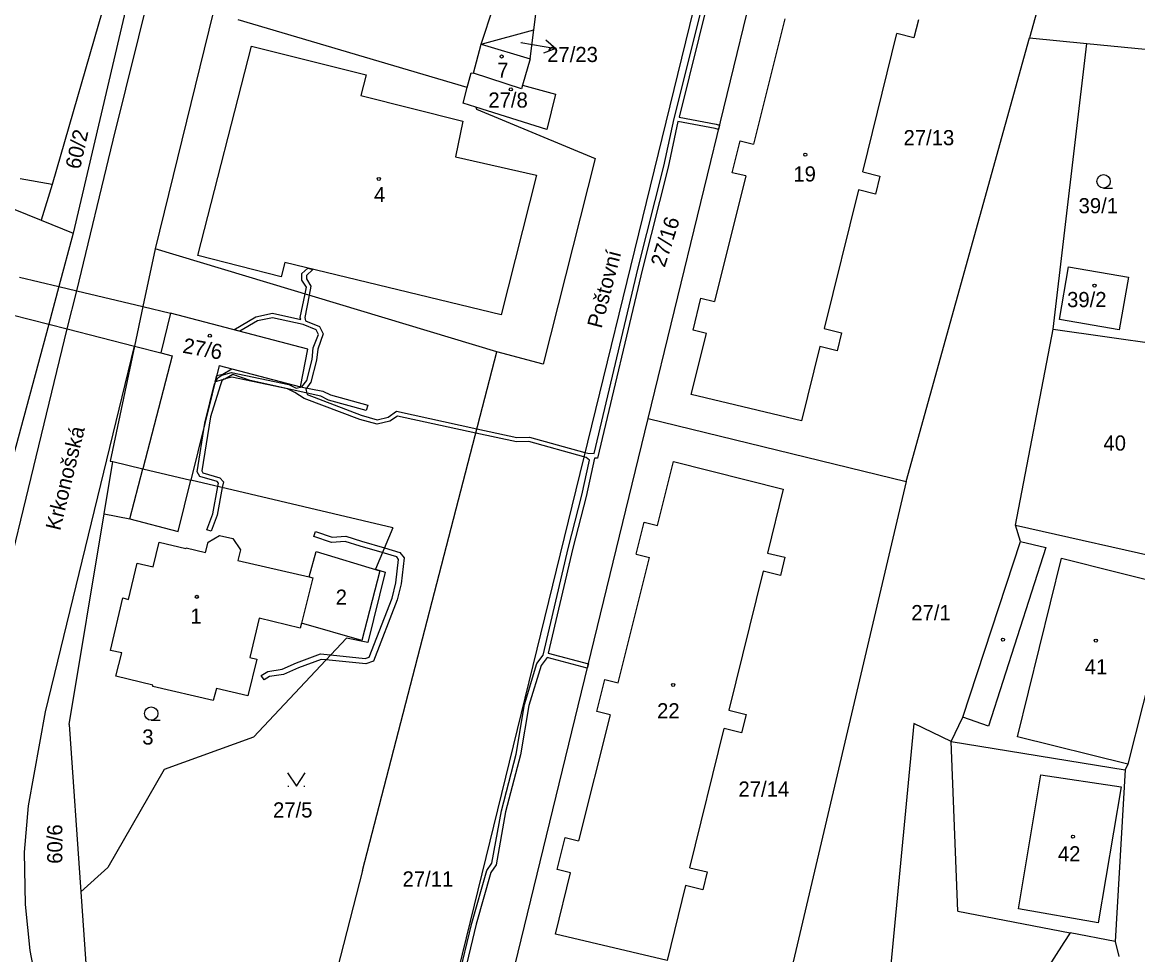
# Model space of a CAD drawing. Extents: x -670359 to -660124, y -978807 to -970072.
# Drawn here: x -670255.4 to -670130.3, y -977711.4 to -977606.8 of the extents above; entities that cross this region are included whole.
import ezdxf

# ---------------------------------------------------------------- set-up
doc = ezdxf.new("R2010")
doc.units = 0
for name, color, linetype in [('Hranice parcel', 7, 'Continuous'), ('Parcelní čísla', 7, 'Continuous'), ('Pop  PČ popisy', 7, 'Continuous'), ('Vnitřní kresba', 7, 'Continuous'), ('Věcná břemena k části', 7, 'Continuous'), ('Značky budov', 7, 'Continuous'), ('Značky kultur', 7, 'Continuous')]:
    doc.layers.add(name, color=color, linetype=linetype)

msp = doc.modelspace()

# ---------------------------------------------------------------- linework, layer by layer
at = {"layer": 'Hranice parcel'}
for points in [[(-670249.31, -977636.91), (-670245.2, -977620.01), (-670240.92, -977602.66), (-670233.02, -977570.23), (-670231.23, -977562.51), (-670223.3, -977530.56), (-670219.23, -977513.75), (-670216.62, -977503.27), (-670213.37, -977489.17), (-670213.69, -977478.11)], [(-670163.89, -977539.01), (-670213.94, -977743.56)], [(-670203.93, -977609.27), (-670201.17, -977600.83), (-670198.43, -977589.2), (-670197.97, -977587.25)], [(-670185.19, -977651.24), (-670170.41, -977590.62)], [(-670198.01, -977607.66), (-670196.15, -977592.93)], [(-670139.52, -977598.15), (-670142.41, -977608.56)], [(-670245.98, -977603.86), (-670252.06, -977625.01)], [(-670243.58, -977604.27), (-670249.7, -977630.46)], [(-670233.99, -977605.7), (-670240.51, -977632.21)], [(-670205.49, -977614.1), (-670231.18, -977606.53)], [(-670169.86, -977606.42), (-670173.36, -977620.47)], [(-670154.87, -977606.52), (-670155.37, -977608.55)], [(-670203.93, -977609.27), (-670198.01, -977607.66)], [(-670198.42, -977610.91), (-670198.01, -977607.66)], [(-670161.11, -977623.58), (-670157.3, -977608.07)], [(-670155.37, -977608.55), (-670157.3, -977608.07)], [(-670156.24, -977658.3), (-670142.41, -977608.56)], [(-670142.41, -977608.56), (-670135.99, -977609.18)], [(-670204.8, -977612.5), (-670203.93, -977609.27)], [(-670203.93, -977609.27), (-670198.42, -977610.91)], [(-670139.74, -977641.23), (-670135.99, -977609.18)], [(-670135.99, -977609.18), (-670120.96, -977610.65)], [(-670198.42, -977610.91), (-670199.28, -977613.85)], [(-670205.49, -977614.1), (-670205.06, -977612.48)], [(-670205.06, -977612.48), (-670204.8, -977612.5)], [(-670199.4, -977614.26), (-670204.8, -977612.5)], [(-670204.52, -977616.32), (-670205.96, -977615.87), (-670205.49, -977614.1)], [(-670199.28, -977613.85), (-670195.6, -977614.87), (-670196.57, -977618.81), (-670204.52, -977616.32)], [(-670199.28, -977613.85), (-670199.4, -977614.26)], [(-670204.52, -977616.32), (-670204.46, -977616.54)], [(-670204.46, -977616.54), (-670191.14, -977622.08)], [(-670175.76, -977623.67), (-670174.87, -977620.1)], [(-670174.87, -977620.1), (-670173.36, -977620.47)], [(-670191.14, -977622.08), (-670196.99, -977645.15)], [(-670161.11, -977623.58), (-670159.18, -977624.06)], [(-670174.25, -977624.04), (-670177.76, -977638.11)], [(-670174.25, -977624.04), (-670175.76, -977623.67)], [(-670159.18, -977624.06), (-670159.68, -977626.09)], [(-670252.06, -977625.01), (-670253.29, -977629)], [(-670161.61, -977625.61), (-670165.43, -977641.15)], [(-670159.68, -977626.09), (-670161.61, -977625.61)], [(-670256.44, -977627.73), (-670253.29, -977629)], [(-670253.29, -977629), (-670249.7, -977630.46)], [(-670249.7, -977630.46), (-670251.31, -977636.43)], [(-670240.51, -977632.21), (-670241.88, -977638.68)], [(-670202.18, -977643.75), (-670240.51, -977632.21)], [(-670132.33, -977641.31), (-670139.05, -977640.15), (-670138.03, -977634.22), (-670131.31, -977635.37), (-670132.33, -977641.31)], [(-670251.31, -977636.43), (-670252.45, -977640.66)], [(-670250.36, -977641.2), (-670249.31, -977636.91)], [(-670180.16, -977641.34), (-670179.27, -977637.73)], [(-670179.27, -977637.73), (-670177.76, -977638.11)], [(-670241.88, -977638.68), (-670242.83, -977643.13)], [(-670238.8, -977639.42), (-670239.87, -977643.89)], [(-670223.38, -977643.45), (-670238.8, -977639.42)], [(-670252.45, -977640.66), (-670265.48, -977688.9)], [(-670228.39, -977798.54), (-670235.68, -977780.88), (-670248.21, -977752.09), (-670257.66, -977728.06), (-670261.88, -977714.27), (-670262.87, -977707.81), (-670263.3, -977700.83), (-670262.9, -977694.87), (-670261.36, -977686.41), (-670250.36, -977641.2)], [(-670180.36, -977648.54), (-670178.66, -977641.71)], [(-670178.66, -977641.71), (-670180.16, -977641.34)], [(-670165.43, -977641.15), (-670163.5, -977641.63)], [(-670163.5, -977641.63), (-670164, -977643.64)], [(-670143.98, -977663.19), (-670139.74, -977641.23)], [(-670139.74, -977641.23), (-670121.83, -977643.75)], [(-670183.39, -977889.81), (-670193.56, -977862.25), (-670201.26, -977845.22), (-670205.62, -977834.5), (-670231.98, -977771.32), (-670242.71, -977745.05), (-670249.53, -977728.04), (-670253.85, -977714.41), (-670254.54, -977710.9), (-670255.07, -977705.75), (-670255.17, -977699.87), (-670254.7, -977694.67), (-670252.82, -977684.15), (-670242.83, -977643.13)], [(-670242.83, -977643.13), (-670245.56, -977656.01)], [(-670224.21, -977647.68), (-670223.38, -977643.45)], [(-670165.93, -977643.16), (-670167.98, -977651.51)], [(-670164, -977643.64), (-670165.93, -977643.16)], [(-670238.59, -977644.22), (-670241.89, -977656.87)], [(-670239.87, -977643.89), (-670238.59, -977644.22)], [(-670217.24, -977701.95), (-670202.18, -977643.75)], [(-670196.99, -977645.15), (-670202.18, -977643.75)], [(-670233.32, -977645.3), (-670236.5, -977658.15)], [(-670233.32, -977645.3), (-670224.21, -977647.68)], [(-670167.98, -977651.51), (-670180.36, -977648.54)], [(-670200.15, -977712.62), (-670185.19, -977651.24)], [(-670185.19, -977651.24), (-670156.24, -977658.3)], [(-670246.24, -977661.92), (-670245.27, -977656.08)], [(-670245.56, -977656.01), (-670245.27, -977656.08)], [(-670245.27, -977656.08), (-670241.89, -977656.87)], [(-670184.14, -977663.25), (-670182.34, -977656.05)], [(-670182.34, -977656.05), (-670170.04, -977659.17)], [(-670241.89, -977656.87), (-670236.5, -977658.15)], [(-670213.84, -977663.51), (-670236.5, -977658.15)], [(-670156.24, -977658.3), (-670170.72, -977719.8)], [(-670170.04, -977659.17), (-670171.8, -977666.33)], [(-670250.17, -977685.57), (-670246.24, -977661.92)], [(-670213.84, -977663.51), (-670215.8, -977668.13)], [(-670186.54, -977666.45), (-670185.65, -977662.87)], [(-670185.65, -977662.87), (-670184.14, -977663.25)], [(-670143.98, -977663.19), (-670125.68, -977667.32)], [(-670143.43, -977665.04), (-670143.98, -977663.19)], [(-670243.48, -977671.53), (-670242.54, -977667.45), (-670240.74, -977667.89), (-670240.06, -977665.12), (-670237.08, -977665.83), (-670237.04, -977665.74), (-670234.84, -977666.26), (-670234.56, -977665.11), (-670233.29, -977664.36), (-670231.78, -977664.68), (-670230.92, -977665.98), (-670231.22, -977667.17)], [(-670149.9, -977684.75), (-670143.43, -977665.04)], [(-670231.22, -977667.17), (-670223.22, -977669)], [(-670222.45, -977666.15), (-670215.31, -977668.34), (-670217.32, -977676.12), (-670224.09, -977674.18)], [(-670223.22, -977669), (-670222.45, -977666.15)], [(-670188.55, -977680.88), (-670185.04, -977666.83)], [(-670186.54, -977666.45), (-670185.04, -977666.83)], [(-670171.8, -977666.33), (-670169.86, -977666.81)], [(-670169.86, -977666.81), (-670170.36, -977668.85)], [(-670214.68, -977668.46), (-670216.66, -977676.36)], [(-670215.8, -977668.13), (-670214.68, -977668.46)], [(-670172.3, -977668.37), (-670176.15, -977683.96)], [(-670170.36, -977668.85), (-670172.3, -977668.37)], [(-670223.22, -977669), (-670222.81, -977669.1), (-670224.09, -977674.18)], [(-670126.34, -977670.04), (-670131.37, -977689.99)], [(-670233.99, -977682.88), (-670240.77, -977681.29), (-670240.76, -977681.15), (-670244.91, -977680.15), (-670244.26, -977677.53), (-670245.51, -977677.25), (-670244.15, -977671.37), (-670243.48, -977671.53)], [(-670224.09, -977674.18), (-670224.23, -977674.74), (-670228.82, -977673.63), (-670229.89, -977678.04), (-670229.1, -977678.24)], [(-670219.05, -977675.87), (-670229.46, -977686.99)], [(-670216.66, -977676.36), (-670219.05, -977675.87)], [(-670229.1, -977678.24), (-670230.12, -977682.35), (-670233.64, -977681.52), (-670233.99, -977682.88)], [(-670190.96, -977684.11), (-670190.06, -977680.5)], [(-670190.06, -977680.5), (-670188.55, -977680.88)], [(-670189.46, -977684.49), (-670192.99, -977698.61)], [(-670189.46, -977684.49), (-670190.96, -977684.11)], [(-670176.15, -977683.96), (-670174.21, -977684.44)], [(-670174.21, -977684.44), (-670174.71, -977686.5)], [(-670151.2, -977687.46), (-670149.9, -977684.75)], [(-670250.17, -977685.57), (-670248.85, -977704.32)], [(-670180.5, -977701.62), (-670176.65, -977686.02)], [(-670174.71, -977686.5), (-670176.65, -977686.02)], [(-670155.4, -977685.45), (-670163.47, -977770.05)], [(-670151.2, -977687.46), (-670155.4, -977685.45)], [(-670229.46, -977686.99), (-670239.48, -977690.6)], [(-670151.2, -977687.46), (-670131.69, -977690.63)], [(-670150.45, -977706.5), (-670151.2, -977687.46)], [(-670239.48, -977690.6), (-670245.8, -977701.59)], [(-670131.69, -977690.63), (-670132.79, -977709.9)], [(-670131.37, -977689.99), (-670131.69, -977690.63)], [(-670195.4, -977701.83), (-670194.5, -977698.24)], [(-670194.5, -977698.24), (-670192.99, -977698.61)], [(-670245.8, -977701.59), (-670248.85, -977704.32)], [(-670217.24, -977701.95), (-670221.85, -977719.84)], [(-670195.6, -977709.06), (-670193.89, -977702.2)], [(-670193.89, -977702.2), (-670195.4, -977701.83)], [(-670180.5, -977701.62), (-670178.56, -977702.1)], [(-670178.56, -977702.1), (-670179.05, -977704.1)], [(-670180.99, -977703.63), (-670183.06, -977712.03)], [(-670179.05, -977704.1), (-670180.99, -977703.63)], [(-670248.85, -977704.32), (-670248.28, -977712.37)], [(-670150.45, -977706.5), (-670137.86, -977708.92)], [(-670183.06, -977712.03), (-670195.6, -977709.06)], [(-670137.86, -977708.92), (-670138.55, -977710.02)], [(-670132.79, -977709.9), (-670137.86, -977708.92)], [(-670132.79, -977709.9), (-670132.4, -977711.58)], [(-670138.55, -977710.02), (-670143.55, -977717.86)]]:
    msp.add_lwpolyline(points, dxfattribs=at)
at = {"layer": 'Parcelní čísla'}
msp.add_line((-670196.69, -977608.78), (-670195.54, -977609.74), dxfattribs=at)
msp.add_lwpolyline([(-670199.48, -977609.06), (-670195.54, -977609.74), (-670196.95, -977610.26)], dxfattribs=at)
at = {"layer": 'Vnitřní kresba'}
for points in [[(-670235.71, -977632.96), (-670229.7, -977609.49)], [(-670229.7, -977609.49), (-670216.84, -977612.7)], [(-670216.84, -977612.7), (-670217.41, -977615.01)], [(-670217.41, -977615.01), (-670205.99, -977617.89)], [(-670205.99, -977617.89), (-670206.82, -977621.89)], [(-670206.82, -977621.89), (-670197.71, -977623.95)], [(-670252.06, -977625.01), (-670255.65, -977624.35)], [(-670197.71, -977623.95), (-670201.67, -977639.6)], [(-670226.36, -977635.35), (-670235.71, -977632.96)], [(-670225.95, -977633.75), (-670226.36, -977635.35)], [(-670201.67, -977639.6), (-670225.95, -977633.75)], [(-670255.73, -977635.38), (-670251.31, -977636.43)], [(-670251.31, -977636.43), (-670249.31, -977636.91)], [(-670249.31, -977636.91), (-670241.88, -977638.68)], [(-670256.56, -977639.61), (-670252.45, -977640.66)], [(-670241.88, -977638.68), (-670238.8, -977639.42)], [(-670252.45, -977640.66), (-670250.36, -977641.2)], [(-670250.36, -977641.2), (-670242.83, -977643.13)], [(-670242.83, -977643.13), (-670239.87, -977643.89)], [(-670243.36, -977662.5), (-670241.89, -977656.87)], [(-670237.93, -977663.9), (-670236.5, -977658.15)], [(-670246.24, -977661.92), (-670243.36, -977662.5)], [(-670243.36, -977662.5), (-670237.93, -977663.9)], [(-670140.56, -977665.7), (-670147.02, -977685.73)], [(-670143.43, -977665.04), (-670140.56, -977665.7)], [(-670143.75, -977686.95), (-670138.8, -977666.91)], [(-670138.8, -977666.91), (-670126.34, -977670.04)], [(-670147.02, -977685.73), (-670149.9, -977684.75)], [(-670131.37, -977689.99), (-670143.75, -977686.95)], [(-670143.65, -977706.22), (-670141.14, -977691.21)], [(-670141.14, -977691.21), (-670132.11, -977692.55)], [(-670132.11, -977692.55), (-670134.7, -977707.81)], [(-670134.7, -977707.81), (-670143.65, -977706.22)]]:
    msp.add_lwpolyline(points, dxfattribs=at)
at = {"layer": 'Věcná břemena k části'}
for p, q in [((-670182.28, -977617.59), (-670177.8, -977599.67)), ((-670177.32, -977599.79), (-670181.73, -977617.45)), ((-670183.44, -977622.94), (-670182.28, -977617.59)), ((-670181.85, -977617.94), (-670182.96, -977623.06)), ((-670177.67, -977618.72), (-670181.85, -977617.94)), ((-670181.73, -977617.45), (-670177.57, -977618.24)), ((-670177.57, -977618.24), (-670177.17, -977618.34)), ((-670177.29, -977618.82), (-670177.67, -977618.72)), ((-670186.3, -977634.35), (-670183.44, -977622.94)), ((-670182.96, -977623.06), (-670185.82, -977634.47)), ((-670224.03, -977634.97), (-670223.38, -977634.37)), ((-670222.8, -977634.51), (-670223.53, -977635.19)), ((-670223.38, -977634.37), (-670222.8, -977634.51)), ((-670191.25, -977655.18), (-670186.3, -977634.35)), ((-670185.82, -977634.47), (-670190.87, -977655.7)), ((-670224.04, -977635.71), (-670224.03, -977634.97)), ((-670223.54, -977636.51), (-670224.04, -977635.71)), ((-670223.53, -977635.19), (-670223.54, -977635.57)), ((-670223.54, -977635.57), (-670223.02, -977636.41)), ((-670224.22, -977639.92), (-670223.69, -977637.27)), ((-670223.69, -977637.27), (-670223.54, -977636.51)), ((-670223.02, -977636.41), (-670223.22, -977637.42)), ((-670223.22, -977637.42), (-670223.7, -977639.9)), ((-670231.68, -977641.28), (-670229.21, -977639.82)), ((-670229.21, -977639.82), (-670227.33, -977639.44)), ((-670227.33, -977639.44), (-670224.17, -977640.12)), ((-670229.03, -977640.3), (-670231, -977641.46)), ((-670227.33, -977639.96), (-670229.03, -977640.3)), ((-670223.91, -977640.69), (-670227.33, -977639.96)), ((-670224.17, -977640.12), (-670224.22, -977639.92)), ((-670222.43, -977641.31), (-670223.91, -977640.69)), ((-670223.7, -977639.9), (-670223.62, -977640.27)), ((-670223.62, -977640.27), (-670222.07, -977640.93)), ((-670222.07, -977640.93), (-670221.64, -977641.76)), ((-670231, -977641.46), (-670231.68, -977641.28)), ((-670222.76, -977643.33), (-670222.18, -977641.8)), ((-670222.18, -977641.8), (-670222.43, -977641.31)), ((-670221.64, -977641.76), (-670222.26, -977643.45)), ((-670222.9, -977644.61), (-670222.76, -977643.33)), ((-670222.26, -977643.45), (-670222.4, -977644.69)), ((-670223.49, -977646.96), (-670222.9, -977644.61)), ((-670222.4, -977644.69), (-670223.03, -977647.18)), ((-670233.02, -977646.37), (-670231.94, -977646.09)), ((-670232.93, -977646.25), (-670231.91, -977645.67)), ((-670231.94, -977646.09), (-670225.51, -977647.44)), ((-670231.91, -977645.67), (-670224.21, -977647.68)), ((-670234.92, -977651.77), (-670233.83, -977647.35)), ((-670233.83, -977647.35), (-670233.46, -977646.68)), ((-670233.77, -977647.11), (-670233.6, -977646.43)), ((-670232.69, -977646.81), (-670233.77, -977647.11)), ((-670233.6, -977646.43), (-670232.93, -977646.25)), ((-670233.46, -977646.68), (-670233.02, -977646.37)), ((-670233.04, -977647), (-670233.22, -977647.56)), ((-670232.8, -977646.83), (-670233.04, -977647)), ((-670231.92, -977646.61), (-670232.8, -977646.83)), ((-670231.78, -977646.29), (-670232.69, -977646.81)), ((-670225.67, -977647.92), (-670231.92, -977646.61)), ((-670229.83, -977646.96), (-670231.78, -977646.29)), ((-670221.91, -977648.75), (-670229.83, -977646.96)), ((-670224.03, -977647.68), (-670223.49, -977646.96)), ((-670223.03, -977647.18), (-670223.61, -977647.95)), ((-670233.22, -977647.56), (-670234.31, -977651.06)), ((-670224.84, -977648.34), (-670225.67, -977647.92)), ((-670225.51, -977647.44), (-670224.69, -977647.85)), ((-670223.78, -977648.98), (-670224.84, -977648.34)), ((-670224.69, -977647.85), (-670224.03, -977647.68)), ((-670224.21, -977647.68), (-670221.71, -977648.17)), ((-670223.61, -977647.95), (-670223.46, -977648.56)), ((-670223.46, -977648.56), (-670217.38, -977650.88)), ((-670221.71, -977648.17), (-670220.82, -977648.6)), ((-670220.82, -977648.6), (-670216.66, -977649.75)), ((-670217.54, -977651.36), (-670223.78, -977648.98)), ((-670221.04, -977649.18), (-670221.91, -977648.75)), ((-670216.82, -977650.34), (-670221.04, -977649.18)), ((-670216.66, -977649.75), (-670216.82, -977650.34)), ((-670234.31, -977651.06), (-670235.26, -977657.11)), ((-670217.38, -977650.88), (-670215.6, -977651.37)), ((-670215.6, -977651.37), (-670214.36, -977651.08)), ((-670214.36, -977651.08), (-670213.41, -977650.43)), ((-670213.31, -977650.97), (-670214.16, -977651.54)), ((-670213.41, -977650.43), (-670204.42, -977652.39)), ((-670204.54, -977652.88), (-670213.31, -977650.97)), ((-670235.78, -977657.21), (-670234.92, -977651.77)), ((-670215.6, -977651.89), (-670217.54, -977651.36)), ((-670214.16, -977651.54), (-670215.6, -977651.89)), ((-670199.98, -977653.87), (-670204.54, -977652.88)), ((-670204.42, -977652.39), (-670199.94, -977653.37)), ((-670199.94, -977653.37), (-670198.51, -977653.33)), ((-670198.51, -977653.33), (-670192.28, -977655.04)), ((-670198.57, -977653.83), (-670199.98, -977653.87)), ((-670192.4, -977655.53), (-670198.57, -977653.83)), ((-670192.62, -977659.85), (-670191.76, -977655.9)), ((-670192.13, -977655.61), (-670192.4, -977655.53)), ((-670192.28, -977655.04), (-670191.97, -977655.13)), ((-670191.2, -977655.68), (-670192.14, -977659.97)), ((-670191.76, -977655.9), (-670192.13, -977655.61)), ((-670191.97, -977655.13), (-670191.25, -977655.18)), ((-670190.87, -977655.7), (-670191.2, -977655.68)), ((-670235.48, -977657.74), (-670235.78, -977657.21)), ((-670235.26, -977657.11), (-670235.14, -977657.32)), ((-670235.14, -977657.32), (-670233.23, -977657.88)), ((-670233.53, -977658.32), (-670235.48, -977657.74)), ((-670233.39, -977658.5), (-670233.53, -977658.32)), ((-670233.46, -977658.87), (-670233.39, -977658.5)), ((-670233.23, -977657.88), (-670232.85, -977658.36)), ((-670232.85, -977658.36), (-670232.97, -977658.99)), ((-670234.04, -977661.93), (-670233.46, -977658.87)), ((-670232.97, -977658.99), (-670233.56, -977662.07)), ((-670194.12, -977665.67), (-670192.62, -977659.85)), ((-670192.14, -977659.97), (-670193.64, -977665.79)), ((-670234.72, -977663.74), (-670234.04, -977661.93)), ((-670233.56, -977662.07), (-670234.23, -977663.87)), ((-670234.23, -977663.87), (-670234.72, -977663.74)), ((-670222.69, -977664.47), (-670222.5, -977663.9)), ((-670220.73, -977665.16), (-670222.69, -977664.47)), ((-670222.5, -977663.9), (-670220.66, -977664.55)), ((-670220.66, -977664.55), (-670219.12, -977664.43)), ((-670219.12, -977664.43), (-670217.34, -977664.98)), ((-670219.19, -977665.04), (-670220.73, -977665.16)), ((-670217.51, -977665.55), (-670219.19, -977665.04)), ((-670196.97, -977677.79), (-670194.12, -977665.67)), ((-670193.64, -977665.79), (-670196.4, -977677.55)), ((-670213.5, -977669.68), (-670213.19, -977667.04)), ((-670213.19, -977667.04), (-670213.39, -977666.76)), ((-670213.04, -977666.25), (-670212.56, -977666.87)), ((-670212.56, -977666.87), (-670212.91, -977669.79)), ((-670213.92, -977671.39), (-670213.5, -977669.68)), ((-670212.91, -977669.79), (-670213.35, -977671.58)), ((-670216.49, -977677.99), (-670213.92, -977671.39)), ((-670213.35, -977671.58), (-670216.02, -977678.46)), ((-670226.27, -977679.37), (-670224.66, -977678.64)), ((-670224.66, -977678.64), (-670221.95, -977677.65)), ((-670221.88, -977678.26), (-670224.43, -977679.19)), ((-670216.95, -977678.16), (-670216.49, -977677.99)), ((-670216.02, -977678.46), (-670216.88, -977678.77)), ((-670197.67, -977678.73), (-670196.97, -977677.79)), ((-670196.53, -977678.03), (-670197.21, -977678.95)), ((-670192.02, -977679.25), (-670196.53, -977678.03)), ((-670196.4, -977677.55), (-670191.9, -977678.77)), ((-670228.6, -977680.05), (-670227.88, -977679.6)), ((-670227.88, -977679.6), (-670226.27, -977679.37)), ((-670224.43, -977679.19), (-670226.1, -977679.96)), ((-670199.05, -977683.32), (-670197.67, -977678.73)), ((-670197.21, -977678.95), (-670198.57, -977683.44)), ((-670228.29, -977680.56), (-670228.6, -977680.05)), ((-670227.67, -977680.17), (-670228.29, -977680.56)), ((-670226.1, -977679.96), (-670227.67, -977680.17)), ((-670200, -977688.87), (-670199.05, -977683.32)), ((-670198.57, -977683.44), (-670199.52, -977688.97)), ((-670201.66, -977695.26), (-670200, -977688.87)), ((-670199.52, -977688.97), (-670201.18, -977695.36)), ((-670202.74, -977701.1), (-670201.66, -977695.26)), ((-670201.18, -977695.36), (-670202.26, -977701.3)), ((-670203.31, -977701.92), (-670202.74, -977701.1)), ((-670204.96, -977707.85), (-670203.31, -977701.92)), ((-670202.85, -977702.14), (-670204.48, -977707.97)), ((-670202.26, -977701.3), (-670202.85, -977702.14)), ((-670206.59, -977714.5), (-670204.96, -977707.85)), ((-670204.48, -977707.97), (-670206.03, -977714.3))]:
    msp.add_line(p, q, dxfattribs=at)
for points in [[(-670177.17, -977618.34), (-670177.29, -977618.82)], [(-670213.39, -977666.76), (-670215.02, -977666.28), (-670217.51, -977665.55)], [(-670217.34, -977664.98), (-670214.78, -977665.73), (-670213.04, -977666.25)], [(-670221.95, -977677.65), (-670220.82, -977677.76), (-670216.95, -977678.16)], [(-670216.88, -977678.77), (-670221.34, -977678.32), (-670221.88, -977678.26)], [(-670191.9, -977678.77), (-670192.02, -977679.25)]]:
    msp.add_lwpolyline(points, dxfattribs=at)
at = {"layer": 'Značky budov'}
for centre in [(-670201.63, -977610.64), (-670200.6, -977614.33), (-670167.56, -977621.66), (-670215.41, -977624.37), (-670135.11, -977636.34), (-670234.37, -977641.96), (-670235.83, -977671.24), (-670134.96, -977676.15), (-670182.38, -977681.12), (-670137.53, -977698.15)]:
    msp.add_circle(centre, 0.175, dxfattribs=at)
at = {"layer": 'Značky kultur'}
for p, q in [((-670134.1, -977625.39), (-670133.1, -977625.39)), ((-670240.95, -977685.08), (-670239.95, -977685.08)), ((-670225.61, -977692.49), (-670225.51, -977692.49)), ((-670223.81, -977692.49), (-670223.71, -977692.49))]:
    msp.add_line(p, q, dxfattribs=at)
msp.add_lwpolyline([(-670225.66, -977690.99), (-670224.66, -977692.49), (-670223.66, -977690.99)], dxfattribs=at)
for centre, radius in [((-670201.63, -977610.64), 0.175), ((-670200.6, -977614.33), 0.175), ((-670167.56, -977621.66), 0.175), ((-670215.41, -977624.37), 0.175), ((-670134.1, -977624.64), 0.75), ((-670135.11, -977636.34), 0.175), ((-670234.37, -977641.96), 0.175), ((-670235.83, -977671.24), 0.175), ((-670145.39, -977676.04), 0.175), ((-670134.96, -977676.15), 0.175), ((-670182.38, -977681.12), 0.175), ((-670240.95, -977684.33), 0.75), ((-670137.53, -977698.15), 0.175)]:
    msp.add_circle(centre, radius, dxfattribs=at)

# ---------------------------------------------------------------- texts
at = {"layer": 'Parcelní čísla'}
for s, height, p in [('27/23', 0.1, (-670199.48, -977609.06)), ('27/23', 1.7, (-670196.52, -977611.26)), ('7', 1.7, (-670202.13, -977613.03)), ('27/8', 1.7, (-670203.12, -977616.37)), ('27/13', 1.7, (-670156.54, -977620.59)), ('19', 1.7, (-670168.9, -977624.66)), ('4', 1.7, (-670215.95, -977626.97)), ('39/1', 1.7, (-670136.9, -977628.22)), ('39/2', 1.7, (-670138.19, -977638.75)), ('40', 1.7, (-670134.11, -977654.84)), ('2', 1.7, (-670220.25, -977672.13)), ('27/1', 1.7, (-670155.67, -977673.86)), ('1', 1.7, (-670236.56, -977674.25)), ('41', 1.7, (-670136.21, -977679.94)), ('22', 1.7, (-670184.19, -977684.87)), ('3', 1.7, (-670241.95, -977687.81)), ('27/14', 1.7, (-670175.06, -977693.65)), ('27/5', 1.7, (-670227.28, -977695.99)), ('42', 1.7, (-670139.22, -977700.91)), ('27/11', 1.7, (-670212.75, -977703.73))]:
    msp.add_text(s, height=height, dxfattribs=at).set_placement(p)
for s, rotation, p in [('60/2', 77.511, (-670248.94, -977623.37)), ('27/16', 72.392, (-670183.34, -977634.37)), ('27/6', 349.5489, (-670237.5, -977643.85)), ('60/6', 90, (-670250.92, -977701.18))]:
    msp.add_text(s, height=1.7, rotation=rotation, dxfattribs=at).set_placement(p)
at = {"layer": 'Pop  PČ popisy'}
for s, rotation, p in [('Poštovní', 75.4096, (-670190.42, -977641.21)), ('Krkonošská', 76.4071, (-670251.17, -977663.89))]:
    msp.add_text(s, height=1.7, rotation=rotation, dxfattribs=at).set_placement(p)

doc.saveas('drawing.dxf')
